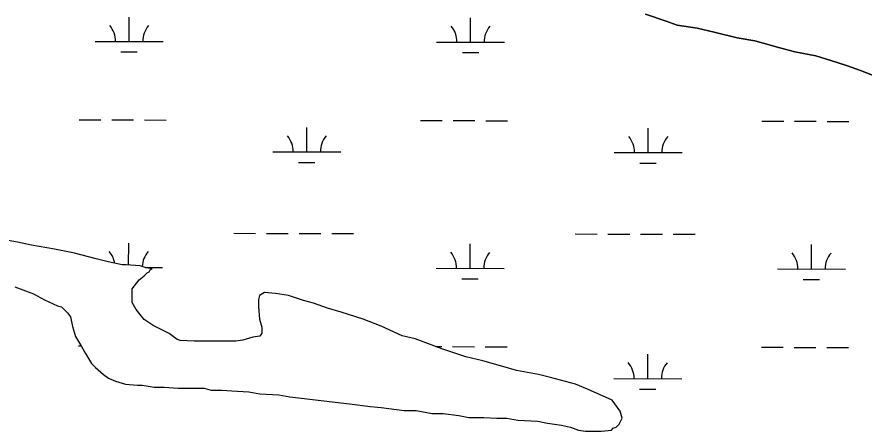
# Model space of a CAD drawing. Extents: x 3187622 to 3225504, y 800805 to 826213.
# Drawn here: x 3209675 to 3210920, y 816954 to 817563 of the extents above; entities that cross this region are included whole.
import ezdxf

# ---------------------------------------------------------------- set-up
doc = ezdxf.new("R2010")
doc.units = 0
doc.layers.add('V-SITE-VEGE', color=7, linetype='Continuous')
doc.layers.add('V-WETL-SWMP', color=7, linetype='Continuous')

msp = doc.modelspace()

# ---------------------------------------------------------------- linework, layer by layer
at = {"layer": 'V-SITE-VEGE'}
for points in [[(3210941.1, 817474.4), (3210914.7, 817484.6), (3210894.2, 817491.9), (3210870.8, 817499.2), (3210848.8, 817506.4), (3210818.1, 817512.2), (3210796.1, 817518), (3210759.5, 817528.2), (3210733.2, 817532.5), (3210699.5, 817541.3), (3210674.6, 817547.1), (3210645.3, 817551.4), (3210629.2, 817557.2), (3210598.4, 817567.4)], [(3210561.5, 816983.4), (3210549.8, 816999.4), (3210513.2, 817015.5), (3210495.6, 817022.8), (3210459, 817032.9), (3210441.4, 817037.3), (3210409.2, 817043.1), (3210388.7, 817048.9), (3210359.4, 817057.6), (3210334.5, 817063.4), (3210299.4, 817075.1), (3210275.9, 817083.8), (3210259.8, 817089.6), (3210240.8, 817094), (3210210, 817108.6), (3210183.6, 817118.8), (3210151.4, 817128.9), (3210130.9, 817134.7), (3210110.4, 817142), (3210095.8, 817146.4), (3210073.8, 817153.7), (3210054.8, 817156.6), (3210038.7, 817158), (3210031.4, 817153.6), (3210029.9, 817147.7), (3210029.9, 817137.5), (3210031.4, 817118.5), (3210034.4, 817106.8), (3210034.4, 817098), (3210031.5, 817093.6), (3210021.2, 817092.1), (3210006.6, 817087.7), (3209996.4, 817086.2), (3209934.9, 817086.1), (3209914.4, 817087.5), (3209910, 817088.9), (3209898.3, 817097.7), (3209874.8, 817109.4), (3209861.7, 817118.1), (3209849.9, 817132.7), (3209844, 817143), (3209844, 817163.5), (3209854.2, 817176.7), (3209861.5, 817182.5), (3209865.9, 817186.9), (3209868.8, 817188.4), (3209870.3, 817191.3), (3209873.2, 817192.8), (3209864.4, 817194.2), (3209855.7, 817197.2), (3209835.2, 817198.6), (3209829.3, 817198.6), (3209808.8, 817202.9), (3209791.2, 817207.3), (3209759, 817216), (3209729.7, 817221.8), (3209696.1, 817227.6), (3209675.6, 817231.9), (3209650.7, 817236.3)], [(3209671.3, 817166.1), (3209699.1, 817155.9), (3209715.2, 817147.1), (3209734.3, 817138.4), (3209740.1, 817136.9), (3209748.9, 817128.2), (3209753.3, 817122.3), (3209756.3, 817107.7), (3209760.7, 817093.1), (3209769.5, 817078.4), (3209775.4, 817068.2), (3209784.2, 817053.6), (3209790.1, 817047.7), (3209801.8, 817037.5), (3209809.1, 817031.7), (3209819.4, 817027.3), (3209834, 817022.9), (3209851.6, 817021.5), (3209858.9, 817021.5), (3209876.5, 817018.6), (3209891.1, 817018.7), (3209911.6, 817017.2), (3209949.7, 817017.3), (3209959.9, 817014.4), (3209976, 817014.4), (3209990.7, 817013), (3210015.5, 817011.6), (3210031.6, 817008.7), (3210059.5, 817007.3), (3210075.6, 817004.4), (3210163.4, 816994.3), (3210194.1, 816990), (3210210.2, 816988.5), (3210243.9, 816984.2), (3210261.5, 816984.2), (3210284.9, 816979.9), (3210301, 816979.9), (3210324.4, 816977.1), (3210339.1, 816974.2), (3210361, 816974.2), (3210380.1, 816972.8), (3210394.7, 816972.8), (3210410.8, 816969.9), (3210440.1, 816968.5), (3210454.7, 816965.6), (3210475.2, 816962.7), (3210488.4, 816959.8), (3210500.1, 816955.4), (3210510.4, 816954), (3210533.8, 816954), (3210548.4, 816955.5), (3210551.3, 816958.5), (3210555.7, 816959.9), (3210560.1, 816964.3), (3210564.5, 816973.1), (3210561.5, 816983.4)]]:
    msp.add_lwpolyline(points, dxfattribs=at)
at = {"layer": 'V-WETL-SWMP'}
for p, q in [((3209839.5, 817527.3), (3209839.6, 817563.3)), ((3210341.4, 817526.3), (3210341.5, 817562.3)), ((3209789.5, 817527.4), (3209889.5, 817527.2)), ((3210291.4, 817526.4), (3210391.4, 817526.2)), ((3209827.5, 817511.9), (3209851.5, 817511.9)), ((3210329.4, 817510.9), (3210353.4, 817510.9)), ((3209765.9, 817412.1), (3209797.9, 817412)), ((3209813.9, 817412), (3209845.9, 817411.9)), ((3209861.9, 817411.9), (3209893.9, 817411.8)), ((3210100.6, 817364.9), (3210100.7, 817400.9)), ((3210267.8, 817411), (3210299.8, 817411)), ((3210315.8, 817410.9), (3210347.8, 817410.9)), ((3210363.8, 817410.8), (3210395.8, 817410.8)), ((3210602.5, 817363.9), (3210602.6, 817399.9)), ((3210769.7, 817410), (3210801.7, 817409.9)), ((3210817.7, 817409.9), (3210849.7, 817409.9)), ((3210865.7, 817409.8), (3210897.7, 817409.8)), ((3210050.6, 817365), (3210150.6, 817364.8)), ((3210552.5, 817364), (3210652.5, 817363.8)), ((3210088.6, 817349.5), (3210112.6, 817349.5)), ((3210590.5, 817348.5), (3210614.5, 817348.5)), ((3209993.5, 817245.1), (3210025.5, 817245)), ((3210041.5, 817245), (3210073.5, 817244.9)), ((3210089.5, 817244.9), (3210121.5, 817244.8)), ((3210137.5, 817244.8), (3210169.5, 817244.7)), ((3210495.4, 817244.1), (3210527.4, 817244)), ((3210543.4, 817244), (3210575.4, 817243.9)), ((3210591.4, 817243.9), (3210623.4, 817243.8)), ((3210639.4, 817243.8), (3210671.4, 817243.7)), ((3209838.8, 817198.3), (3209838.9, 817230.7)), ((3210340.7, 817193.6), (3210340.8, 817229.6)), ((3210842.6, 817192.6), (3210842.7, 817228.6)), ((3209863.3, 817194.6), (3209888.8, 817194.6)), ((3210290.7, 817193.7), (3210390.7, 817193.5)), ((3210792.6, 817192.7), (3210892.6, 817192.5)), ((3210328.7, 817178.2), (3210352.7, 817178.2)), ((3210830.6, 817177.2), (3210854.6, 817177.2)), ((3209765.2, 817079.4), (3209769, 817079.4)), ((3210290.6, 817078.3), (3210299.1, 817078.3)), ((3210315.1, 817078.3), (3210347.1, 817078.2)), ((3210363.1, 817078.2), (3210395.1, 817078.1)), ((3210769, 817077.3), (3210801, 817077.3)), ((3210817, 817077.2), (3210849, 817077.2)), ((3210865, 817077.1), (3210897, 817077.1)), ((3210601.8, 817031.3), (3210601.9, 817067.3)), ((3210551.8, 817031.4), (3210651.8, 817031.1)), ((3210589.8, 817015.8), (3210613.8, 817015.8))]:
    msp.add_line(p, q, dxfattribs=at)
for points in [[(3210598.4, 817567.4), (3210629.2, 817557.2), (3210645.3, 817551.4), (3210674.6, 817547.1), (3210699.5, 817541.3), (3210733.2, 817532.5), (3210759.5, 817528.2), (3210796.1, 817518), (3210818.1, 817512.2), (3210848.8, 817506.4), (3210870.8, 817499.2), (3210894.2, 817491.9), (3210914.7, 817484.6), (3210941.1, 817474.4)], [(3210299.4, 817075.1), (3210275.9, 817083.8), (3210259.8, 817089.6), (3210240.8, 817094), (3210210, 817108.6), (3210183.7, 817118.8), (3210151.4, 817128.9), (3210130.9, 817134.7), (3210110.4, 817142), (3210095.8, 817146.4), (3210073.8, 817153.7), (3210054.8, 817156.6), (3210038.7, 817158), (3210031.4, 817153.6), (3210029.9, 817147.7), (3210029.9, 817137.5), (3210031.4, 817118.5), (3210034.4, 817106.8), (3210034.4, 817098), (3210031.5, 817093.6), (3210021.2, 817092.1), (3210006.6, 817087.7), (3209996.4, 817086.2), (3209934.9, 817086.1), (3209914.4, 817087.5), (3209910, 817089), (3209898.3, 817097.7), (3209874.8, 817109.4), (3209861.7, 817118.1), (3209849.9, 817132.7), (3209844, 817143), (3209844, 817163.5), (3209854.2, 817176.7), (3209861.5, 817182.5), (3209865.9, 817186.9), (3209868.8, 817188.4), (3209870.3, 817191.3), (3209873.2, 817192.8), (3209864.4, 817194.2), (3209855.7, 817197.2), (3209835.2, 817198.6), (3209829.3, 817198.6), (3209808.8, 817202.9), (3209791.2, 817207.3), (3209759, 817216), (3209729.7, 817221.8), (3209696.1, 817227.6), (3209675.6, 817231.9), (3209650.7, 817236.3)], [(3209671.3, 817166.1), (3209699.1, 817155.9), (3209715.2, 817147.1), (3209734.3, 817138.4), (3209740.1, 817136.9), (3209748.9, 817128.2), (3209753.3, 817122.3), (3209756.3, 817107.7), (3209760.7, 817093.1), (3209769.5, 817078.4), (3209775.4, 817068.2), (3209784.2, 817053.6), (3209790.1, 817047.7), (3209801.8, 817037.5), (3209809.1, 817031.7), (3209819.4, 817027.3), (3209834, 817022.9), (3209851.6, 817021.5), (3209858.9, 817021.5), (3209876.5, 817018.6), (3209891.1, 817018.7), (3209911.6, 817017.2), (3209949.7, 817017.3), (3209959.9, 817014.4), (3209976, 817014.4), (3209990.7, 817013), (3210015.5, 817011.6), (3210031.6, 817008.7), (3210059.5, 817007.3), (3210075.6, 817004.4), (3210163.4, 816994.3), (3210194.1, 816990), (3210210.2, 816988.5), (3210243.9, 816984.2), (3210261.5, 816984.2), (3210284.9, 816979.9), (3210301, 816979.9), (3210324.4, 816977.1), (3210339.1, 816974.2), (3210361, 816974.2), (3210380.1, 816972.8), (3210394.7, 816972.8), (3210410.8, 816969.9), (3210440.1, 816968.5), (3210454.7, 816965.6), (3210475.2, 816962.7), (3210488.4, 816959.8), (3210500.1, 816955.4), (3210510.4, 816954), (3210533.8, 816954), (3210548.4, 816955.5), (3210551.3, 816958.5), (3210555.7, 816959.9), (3210560.1, 816964.3), (3210564.5, 816973.1), (3210561.5, 816983.4), (3210549.8, 816999.4), (3210513.2, 817015.5), (3210495.6, 817022.8), (3210459, 817032.9), (3210441.4, 817037.3), (3210409.2, 817043.1), (3210388.7, 817048.9), (3210359.4, 817057.6), (3210334.5, 817063.4), (3210299.4, 817075.1)]]:
    msp.add_lwpolyline(points, dxfattribs=at)
for centre, start, end in [((3209784.3, 817527.9), 359.1115, 40.6551), ((3209894.7, 817527.7), 139.1115, 180.6551), ((3210286.2, 817526.9), 359.1115, 40.6551), ((3210396.6, 817526.7), 139.1115, 180.6551), ((3210045.4, 817365.5), 359.1115, 40.6551), ((3210155.8, 817365.3), 139.1115, 180.6551), ((3210547.3, 817364.5), 359.1115, 40.6551), ((3210657.8, 817364.3), 139.1115, 180.6551), ((3209783.6, 817195.3), 9.1824, 40.6551), ((3209894.1, 817195), 139.1115, 178.2724), ((3210285.5, 817194.2), 359.1115, 40.6551), ((3210396, 817194), 139.1115, 180.6551), ((3210787.4, 817193.2), 359.1115, 40.6551), ((3210897.9, 817193), 139.1115, 180.6551), ((3210546.6, 817031.8), 359.1115, 40.6551), ((3210657.1, 817031.6), 139.1115, 180.6551)]:
    msp.add_arc(centre, 35.2, start, end, dxfattribs=at)

doc.saveas('drawing.dxf')
